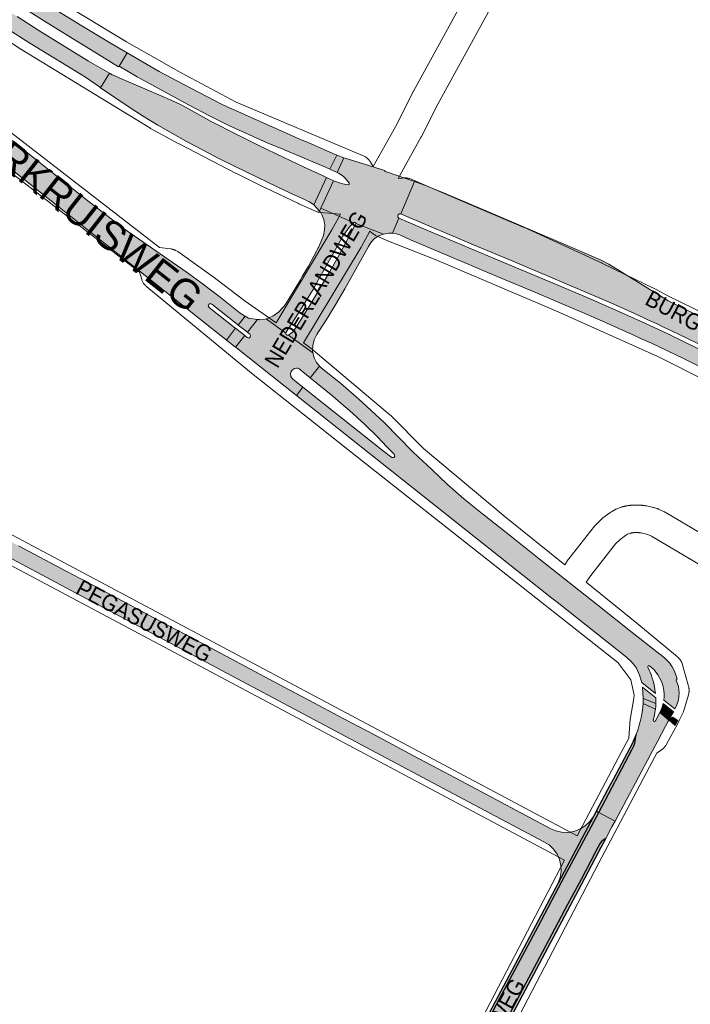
# Paper-space layout 'Layout1' of a CAD drawing. Header units: metres. Extents: x 123097 to 144122, y 392739 to 407589.
# Tile 408 of 510: x 136264 to 136581, y 398690 to 399156. Entities that reach past the tile are written whole.
import ezdxf
from ezdxf.enums import TextEntityAlignment as Align

# ---------------------------------------------------------------- set-up
doc = ezdxf.new("R2010")
doc.units = ezdxf.units.M
doc.header["$MEASUREMENT"] = 0
for name, color, linetype, lineweight in [('gs-anno-wegen algemeen tekst', 7, 'Continuous', 0), ('gs-knt-aanvullende hoofdweg', 7, 'Continuous', 0), ('gs-knt-hoofdweg', 7, 'Continuous', 0), ('gs-knt-wegen algemeen', 7, 'Continuous', 0), ('ir-ARC-asfalt-hoofdwegen-te inspecteren', 5, 'Continuous', 0), ('ir-ARC-fietspaden naastliggend- te inspecteren', 1, 'Continuous', 0)]:
    doc.layers.add(name, color=color, linetype=linetype, lineweight=lineweight)
doc.styles.add('Style-Arial', font='arial.ttf')

psp = doc.layouts.get("Layout1")

# ---------------------------------------------------------------- hatches: boundary and pattern name
at = {"layer": 'ir-ARC-asfalt-hoofdwegen-te inspecteren', "linetype": 'Continuous', "lineweight": 13}
for points in [[(136301.803, 399123.79), (136306.042, 399130.586), (136296.087, 399136.281), (136272.629, 399150.781), (136262.277, 399157.402), (136252.002, 399164.143), (136242.228, 399170.714), (136232.518, 399177.379), (136224.412, 399183.047), (136216.35, 399188.777), (136207.923, 399194.944), (136084.971, 399291.816), (136075.5, 399299.278), (136074.924, 399299.734), (136070.342, 399293.959), (136070.79, 399293.604), (136203.448, 399189.114), (136211.914, 399182.913), (136219.756, 399177.358), (136227.638, 399171.859), (136237.572, 399165.006), (136247.572, 399158.248), (136257.91, 399151.482), (136268.333, 399144.849), (136294.647, 399128.702), (136301.253, 399124.164)], [(136310.479, 399133.909), (136314.321, 399140.206), (136306.724, 399144.637), (136292.836, 399153.02), (136279.039, 399161.552), (136269.074, 399167.897), (136259.196, 399174.377), (136248.194, 399181.789), (136237.258, 399189.298), (136230.663, 399193.916), (136224.108, 399198.591), (136214.457, 399205.603), (136212.245, 399207.21), (136103.258, 399293.201), (136092.677, 399301.549), (136088.112, 399295.795), (136207.72, 399201.356), (136219.722, 399192.611), (136226.153, 399188.055), (136232.623, 399183.556), (136243.765, 399175.907), (136254.967, 399168.345), (136265.054, 399161.702), (136275.227, 399155.193), (136288.44, 399146.994), (136296.982, 399141.832), (136310.294, 399133.71)], [(136189.361, 399140.818), (136220.896, 399115.79), (136359.812, 399005.669), (136361.032, 399004.675), (136361.328, 399004.441), (136365.635, 399009.979), (136365.25, 399010.283), (136353.088, 399019.888), (136352.701, 399020.558), (136352.908, 399021.303), (136353.584, 399021.678), (136354.326, 399021.459), (136366.489, 399011.806), (136366.845, 399011.525), (136370.105, 399015.69), (136369.652, 399015.952), (136369.297, 399016.167), (136367.823, 399017.162), (136358.247, 399024.753), (136349.117, 399031.626), (136342.219, 399036.618), (136313.553, 399056.62), (136308.785, 399060.143), (136294.922, 399070.89), (136212.688, 399136.134), (136197.172, 399148.355)], [(136306.042, 399130.586), (136301.803, 399123.79), (136315.345, 399114.589), (136321.621, 399110.513), (136328.824, 399106.102), (136342.719, 399098.174), (136350.222, 399094.215), (136357.727, 399090.324), (136371.233, 399083.635), (136385.61, 399076.735), (136393.332, 399073.179), (136397.886, 399071.094), (136400.064, 399069.99), (136400.576, 399069.757), (136400.625, 399069.727), (136402.636, 399068.368), (136408.524, 399081.355), (136406.436, 399082.342), (136398.06, 399086.224), (136388.104, 399090.902), (136376.954, 399096.299), (136366.254, 399101.614), (136354.103, 399107.85), (136343.605, 399113.611), (136339.861, 399115.722), (136335.417, 399117.678), (136323.728, 399122.791), (136310.844, 399128.336), (136307.82, 399129.655), (136307.191, 399129.929)], [(136435.56, 399054.538), (136436.311, 399054.739), (136438.073, 399054.989), (136439.852, 399054.968), (136442.845, 399062.044), (136442.338, 399062.574), (136442.352, 399063.308), (136442.456, 399063.583), (136442.974, 399064.135), (136443.73, 399064.107), (136450.203, 399079.409), (136437.043, 399084.069), (136436.615, 399083.913), (136436.232, 399084.161), (136436.2, 399084.616), (136417.465, 399090.381), (136417.434, 399090.385), (136417.37, 399090.41), (136416.833, 399090.618), (136413.688, 399083.613), (136414.229, 399083.369), (136415.059, 399082.921), (136416.642, 399081.709), (136417.405, 399080.996), (136419.377, 399078.689), (136419.42, 399078.097), (136418.882, 399077.845), (136416.25, 399078.346), (136415.23, 399078.561), (136414.313, 399078.912), (136412.424, 399079.569), (136412.405, 399079.578), (136411.925, 399079.798), (136405.992, 399066.867), (136421.471, 399059.943), (136421.627, 399060.096), (136422.057, 399060.234), (136422.423, 399059.968), (136422.425, 399059.516)], [(136402.636, 399068.368), (136405.313, 399065.386), (136405.992, 399066.867), (136411.925, 399079.798), (136408.524, 399081.355)], [(136621.011, 398986.92), (136624.724, 398993.801), (136619.779, 398996.767), (136604.663, 399005.283), (136585.71, 399015.318), (136570.114, 399023.029), (136565.733, 399025.743), (136563.583, 399027.074), (136542.079, 399040.375), (136538.526, 399042.268), (136534.913, 399043.847), (136520.243, 399050.08), (136503.99, 399057), (136485.501, 399064.84), (136464.669, 399073.703), (136457.058, 399076.956), (136456.708, 399077.106), (136450.203, 399079.409), (136443.73, 399064.107), (136445.546, 399063.373), (136478.15, 399049.499), (136496.641, 399041.7), (136514.561, 399034.12), (136529.311, 399027.847), (136544.437, 399021.341), (136555.989, 399016.185), (136558.328, 399015.106), (136560.61, 399014.052), (136565.34, 399011.869), (136568, 399010.585), (136571.467, 399008.95), (136587.834, 399001.002), (136590.556, 398999.761), (136603.389, 398994.408), (136617.566, 398988.468), (136618.556, 398988.037)], [(136405.313, 399065.386), (136405.81, 399064.832), (136405.909, 399064.722), (136406.45, 399063.807), (136407.381, 399061.428), (136407.81, 399058.91), (136407.72, 399056.357), (136407.114, 399053.876), (136404.812, 399048.265), (136404.578, 399047.737), (136403.923, 399046.501), (136400.067, 399039.433), (136397.148, 399034.45), (136396.26, 399032.934), (136389.314, 399021.585), (136388.364, 399020.275), (136388.111, 399019.952), (136385.87, 399017.547), (136383.155, 399015.695), (136380.099, 399014.485), (136389.38, 399007.692), (136389.515, 399008.16), (136390.003, 399008.895), (136392.192, 399012.284), (136395.932, 399018.185), (136399.116, 399023.294), (136402.218, 399028.368), (136404.729, 399032.706), (136412.037, 399045.792), (136416.394, 399053.55), (136417.516, 399055.312), (136418.661, 399056.919), (136419.968, 399058.46), (136421.471, 399059.943), (136405.992, 399066.867)], [(136371.791, 399014.716), (136370.105, 399015.69), (136366.845, 399011.525), (136371.18, 399008.098), (136375.976, 399014.185)], [(136405.321, 398992.028), (136403.8, 398993.881), (136402.724, 398996.023), (136402.145, 398998.349), (136390.611, 399006.758), (136390.02, 399006.769), (136389.55, 399007.126), (136389.38, 399007.692), (136380.099, 399014.485), (136378.955, 399014.229), (136376.963, 399014.06), (136376.695, 399014.094), (136375.976, 399014.185), (136371.18, 399008.098), (136371.536, 399007.816), (136372.356, 399007.17), (136372.734, 399006.505), (136372.526, 399005.769), (136371.856, 399005.4), (136371.123, 399005.618), (136370.335, 399006.269), (136369.965, 399006.561), (136365.638, 399001.036), (136366.022, 399000.733), (136394.384, 398978.239), (136397.482, 398982.145), (136392.56, 398986.049), (136391.796, 398987.221), (136391.521, 398988.592), (136391.83, 398989.581), (136392.523, 398990.352), (136393.415, 398990.922), (136394.434, 398991.205), (136395.095, 398991.138), (136395.654, 398990.778), (136400.94, 398986.504)], [(136225.339, 398927.116), (136187.08, 398947.456), (136165.117, 398959.132), (136162.947, 398960.286), (136149.594, 398967.385), (136138.837, 398973.082), (136137.556, 398973.983), (136135.992, 398975.324), (136134.701, 398976.93), (136133.348, 398979.307), (136132.336, 398981.849), (136131.683, 398984.505), (136131.652, 398987.001), (136132.04, 398989.467), (136132.834, 398991.834), (136117.539, 398963.154), (136116.44, 398961.092), (136117.581, 398962.831), (136119.001, 398964.351), (136121.445, 398966.195), (136124.179, 398967.573), (136127.291, 398968.323), (136130.492, 398968.393), (136133.33, 398967.857), (136136.012, 398966.783), (136144.618, 398962.192), (136213.033, 398925.806), (136227.857, 398917.923), (136287.588, 398886.156), (136320.044, 398868.896), (136478.451, 398784.652), (136511.38, 398767.14), (136513.828, 398765.618), (136515.932, 398763.647), (136517.609, 398761.302), (136518.783, 398758.711), (136519.435, 398755.943), (136519.541, 398753.1), (136519.096, 398750.291), (136518.117, 398747.62), (136534.837, 398779.126), (136533.106, 398776.694), (136530.929, 398774.652), (136528.391, 398773.08), (136525.594, 398772.039), (136522.646, 398771.57), (136519.663, 398771.693), (136517.089, 398772.291), (136514.66, 398773.33), (136472.433, 398795.775), (136449.716, 398807.849), (136431.267, 398817.655), (136416.841, 398825.323), (136402.58, 398832.903), (136388.609, 398840.328), (136342.509, 398864.829), (136333.471, 398869.632), (136312.223, 398880.925), (136302.482, 398886.103), (136298.032, 398888.469), (136289.102, 398893.216), (136285.494, 398895.134), (136262.878, 398907.158), (136245.744, 398916.267)], [(136509.206, 398900.992), (136496.603, 398910.97), (136482.296, 398922.283), (136476.095, 398927.351), (136473.594, 398929.381), (136465.881, 398936.137), (136458.373, 398943.2), (136451.928, 398949.139), (136449.254, 398951.677), (136435.985, 398965.276), (136429.634, 398971.295), (136423.939, 398976.499), (136415.285, 398984.008), (136406.118, 398991.258), (136405.321, 398992.028), (136400.94, 398986.504), (136411.603, 398977.884), (136415.441, 398974.638), (136419.398, 398971.153), (136426.763, 398964.42), (136432.65, 398958.722), (136437.199, 398953.977), (136440.64, 398950.388), (136440.852, 398949.567), (136440.362, 398948.876), (136439.517, 398948.804), (136435.575, 398951.93), (136397.482, 398982.145), (136394.384, 398978.239), (136515.219, 398882.403), (136517.641, 398880.482), (136550.426, 398854.48), (136551.305, 398853.723), (136552.131, 398852.909), (136553.757, 398851.158), (136555.174, 398849.235), (136556.64, 398845.923), (136557.664, 398842.448), (136564.128, 398837.326), (136563.898, 398839.131), (136563.516, 398841.187), (136563.045, 398843.224), (136562.673, 398844.542), (136562.243, 398845.843), (136561.627, 398847.399), (136561.333, 398847.932), (136560.501, 398849.745), (136560.505, 398850.008), (136560.714, 398850.355), (136561.056, 398850.515), (136561.412, 398850.388), (136563.488, 398848.396), (136565.262, 398846.13), (136566.698, 398843.637), (136566.723, 398843.573), (136567.294, 398842.109), (136567.747, 398840.533), (136568.078, 398838.72), (136568.27, 398836.888), (136568.302, 398835.639), (136568.177, 398834.118), (136573.394, 398829.984), (136574.074, 398831.352), (136575.056, 398834.335), (136575.365, 398837.461), (136574.985, 398840.579), (136573.934, 398843.539), (136574.408, 398844.15), (136573.095, 398847.784), (136572.114, 398849.855), (136570.823, 398851.749), (136569.254, 398853.42), (136568.497, 398854.067), (136553.213, 398866.182), (136536.928, 398879.036)], [(136558.321, 398834.889), (136564.409, 398832.533), (136564.402, 398833.801), (136564.315, 398835.225), (136557.983, 398840.244), (136558.208, 398837.57)], [(136558.321, 398834.889), (136558.33, 398832.607), (136564.16, 398829.798), (136564.321, 398831.162), (136564.409, 398832.533)], [(136555.008, 398817.839), (136554.377, 398813.852), (136554.012, 398812.555), (136553.014, 398810.552), (136537.362, 398781.017), (136545.083, 398776.915), (136561.689, 398808.167), (136565.127, 398814.636), (136568.919, 398821.857), (136570.203, 398824.183), (136570.486, 398824.698), (136566.155, 398828.238), (136564.108, 398824.296), (136563.679, 398824.032), (136563.205, 398824.202), (136563.041, 398824.678), (136563.643, 398827.048), (136563.928, 398828.418), (136564.16, 398829.798), (136558.33, 398832.607), (136558.328, 398832.464), (136558.076, 398829.469), (136557.596, 398826.501), (136556.845, 398823.4), (136556.505, 398822.285), (136555.914, 398820.348)], [(136571.617, 398826.757), (136567.121, 398830.384), (136566.664, 398829.299), (136566.155, 398828.238), (136570.486, 398824.698)], [(136567.121, 398830.384), (136571.617, 398826.757), (136572.643, 398828.625), (136567.809, 398832.456), (136567.496, 398831.41)], [(136573.544, 398822.199), (136574.73, 398824.429), (136572.378, 398826.143), (136571.857, 398825.845), (136571.194, 398825.297), (136570.565, 398824.633)], [(136436.675, 398568.618), (136438.178, 398571.457), (136440.109, 398575.066), (136442.001, 398578.662), (136443.915, 398582.246), (136445.819, 398585.852), (136447.727, 398589.447), (136455.371, 398603.86), (136460.095, 398612.775), (136463.837, 398619.978), (136465.464, 398623.652), (136467.111, 398627.49), (136474.257, 398644.193), (136479.065, 398655.205), (136480.843, 398658.818), (136482.776, 398662.41), (136494.195, 398683.828), (136502.744, 398699.902), (136512.223, 398717.8), (136522.628, 398737.428), (136528.956, 398749.348), (136535.883, 398762.413), (136538.024, 398766.403), (136538.636, 398767.228), (136539.39, 398767.862), (136540.702, 398768.67), (136543.603, 398774.13), (136545.083, 398776.915), (136537.362, 398781.017), (136536.059, 398778.558), (136519.926, 398748.338), (136508.623, 398727.004), (136490.481, 398692.927), (136474.293, 398662.43), (136460.045, 398635.588), (136442.074, 398601.677), (136427.808, 398574.823), (136427.191, 398573.658)]]:
    psp.add_hatch(color=5, dxfattribs=at).paths.add_polyline_path(points, flags=0)
at = {"layer": 'ir-ARC-asfalt-hoofdwegen-te inspecteren', "linetype": 'Continuous', "lineweight": 13, "extrusion": (0, 0, -1)}
for points in [[(-136411.612, 399092.7), (-136406.979, 399094.646), (-136398.775, 399098.298), (-136396.578, 399099.151), (-136390.285, 399101.979), (-136359.603, 399115.605), (-136344.1, 399123.711), (-136329.47, 399131.493), (-136318.071, 399138.019), (-136314.321, 399140.206), (-136310.479, 399133.909), (-136319.135, 399128.896), (-136324.197, 399126.089), (-136343.577, 399115.449), (-136353.349, 399110.429), (-136362.407, 399105.889), (-136380.532, 399097.776), (-136387.91, 399094.643), (-136408.203, 399086.176), (-136410.219, 399085.176), (-136413.448, 399091.929)], [(-136556.815, 399005.392), (-136562.296, 399002.904), (-136577.071, 398995.92), (-136592.059, 398988.342), (-136607.939, 398979.83), (-136615.085, 398975.726), (-136618.45, 398982.164), (-136614.919, 398984.184), (-136603.541, 398990.487), (-136592.034, 398996.466), (-136586.761, 398999.24), (-136569.665, 399007.565), (-136559.754, 399012.101), (-136557.468, 399013.147), (-136552.453, 399015.442), (-136533.222, 399023.897), (-136515.717, 399031.307), (-136490.874, 399041.766), (-136454.925, 399056.934), (-136442.845, 399062.044), (-136439.852, 399054.968), (-136441.603, 399054.677), (-136443.289, 399054.125), (-136448.346, 399051.86), (-136476.65, 399039.8), (-136489.365, 399034.534), (-136509.014, 399026.216), (-136536.298, 399014.645), (-136550.071, 399008.452), (-136554.52, 399006.433)], [(-136422.425, 399059.516), (-136419.671, 399054.017), (-136414.406, 399044.392), (-136409.965, 399036.571), (-136405.436, 399028.774), (-136400.82, 399021.076), (-136397.706, 399015.984), (-136393.893, 399010.045), (-136392.477, 399008.177), (-136390.611, 399006.758), (-136402.145, 398998.349), (-136402.03, 398999.154), (-136402.095, 399001.91), (-136402.77, 399004.582), (-136404.023, 399007.038), (-136404.506, 399007.795), (-136408.911, 399014.692), (-136412.958, 399021.382), (-136417.247, 399028.675), (-136419.497, 399032.599), (-136426.268, 399044.78), (-136428.419, 399048.731), (-136429.7, 399050.721), (-136431.368, 399052.399), (-136433.351, 399053.69), (-136435.56, 399054.538)]]:
    psp.add_hatch(color=5, dxfattribs=at).paths.add_polyline_path(points, flags=0)
at = {"layer": 'ir-ARC-fietspaden naastliggend- te inspecteren', "linetype": 'Continuous', "lineweight": 30}
for points in [[(136542.799, 398794.095), (136536.177, 398781.647), (136537.362, 398781.017), (136553.014, 398810.552), (136554.012, 398812.555), (136554.377, 398813.852), (136555.008, 398817.839), (136553.981, 398815.377), (136552.757, 398812.822), (136552.004, 398811.399), (136544.126, 398796.59)], [(136534.837, 398779.126), (136518.117, 398747.62), (136508.793, 398730.03), (136497.592, 398708.931), (136452.843, 398624.582), (136439.939, 398600.258), (136426.127, 398574.223), (136427.191, 398573.658), (136427.808, 398574.823), (136442.074, 398601.677), (136460.045, 398635.588), (136474.293, 398662.43), (136490.481, 398692.927), (136508.623, 398727.004), (136519.926, 398748.338), (136536.059, 398778.558), (136537.362, 398781.017), (136536.177, 398781.647), (136535.425, 398780.234)], [(136465.26, 398619.909), (136470.881, 398633.072), (136480.069, 398654.536), (136480.505, 398655.459), (136481.497, 398657.257), (136488.215, 398669.897), (136522.495, 398734.407), (136527.724, 398744.247), (136530.742, 398749.926), (136537.238, 398762.152), (136538.528, 398764.58), (136540.702, 398768.67), (136539.39, 398767.862), (136538.636, 398767.228), (136538.024, 398766.403), (136535.883, 398762.413), (136528.956, 398749.348), (136522.628, 398737.428), (136512.223, 398717.8), (136502.744, 398699.902), (136494.195, 398683.828), (136482.776, 398662.41), (136480.843, 398658.818), (136479.065, 398655.205), (136474.257, 398644.193), (136467.111, 398627.49), (136465.464, 398623.652), (136463.837, 398619.978), (136460.095, 398612.775), (136455.371, 398603.86), (136447.727, 398589.447), (136445.819, 398585.852), (136443.915, 398582.246), (136442.001, 398578.662), (136440.109, 398575.066), (136438.178, 398571.457), (136436.675, 398568.618), (136437.824, 398568.007), (136455.671, 398601.653), (136465.029, 398619.375)]]:
    psp.add_hatch(color=1, dxfattribs=at).paths.add_polyline_path(points, flags=0)

# ---------------------------------------------------------------- linework, layer by layer
at = {"layer": 'gs-knt-aanvullende hoofdweg', "color": 7, "linetype": 'Continuous', "flags": 128}
for points in [[(135850.991, 399420.948), (136006.95, 399299.842), (136006.985, 399299.815), (136203.517, 399145.357), (136210.612, 399140.26), (136210.906, 399140.038), (136211.188, 399139.802), (136211.459, 399139.551), (136211.503, 399139.507), (136329.6, 399048.213)], [(136320.162, 399036.523), (136207.443, 399123.66)], [(136329.6, 399048.213), (136334.803, 399047.57), (136335.136, 399047.521), (136335.17, 399047.516), (136335.466, 399047.457), (136335.533, 399047.443), (136335.637, 399047.417), (136335.794, 399047.379), (136335.845, 399047.365), (136335.891, 399047.352), (136335.989, 399047.324), (136336.118, 399047.287), (136336.187, 399047.264), (136336.246, 399047.245), (136336.332, 399047.215), (136336.437, 399047.179), (136336.521, 399047.147), (136336.594, 399047.12), (136336.666, 399047.091), (136336.751, 399047.058), (136336.852, 399047.013), (136336.936, 399046.978), (136336.992, 399046.952), (136337.059, 399046.922), (136337.181, 399046.862), (136337.27, 399046.818), (136337.312, 399046.797), (136337.36, 399046.773), (136337.597, 399046.644), (136337.655, 399046.609), (136337.914, 399046.453), (136337.942, 399046.434), (136338.218, 399046.248), (136338.221, 399046.246), (136338.224, 399046.244)], [(136338.224, 399046.244), (136356.058, 399033.618), (136356.303, 399033.438), (136370.157, 399022.761), (136384.724, 399012.57)], [(136527.179, 398769.995), (136529.799, 398774.962), (136548.105, 398809.673), (136548.145, 398809.747), (136551.624, 398816.171), (136552.245, 398825.138), (136552.266, 398825.388), (136552.277, 398825.474), (136552.281, 398825.513), (136552.296, 398825.638), (136552.335, 398825.887), (136553.704, 398833.881), (136554.149, 398836.481), (136552.454, 398843.68), (136546.428, 398851.953), (136427.081, 398945.966), (136427.063, 398945.98), (136372.298, 398989.393), (136372.181, 398989.487), (136323.591, 399029.608), (136323.317, 399029.846), (136323.055, 399030.097), (136322.805, 399030.36), (136322.571, 399030.632), (136322.568, 399030.634), (136322.566, 399030.638), (136322.344, 399030.921), (136322.135, 399031.217), (136321.94, 399031.524), (136321.76, 399031.839), (136321.596, 399032.162), (136321.448, 399032.494), (136321.315, 399032.832), (136321.2, 399033.176), (136320.162, 399036.523)], [(136397.75, 399003.145), (136400.062, 399001.406), (136401.997, 398999.949), (136402.164, 398999.82), (136402.329, 398999.685), (136438.495, 398969.118), (136438.731, 398968.909), (136438.958, 398968.692), (136454.517, 398953.127), (136493.037, 398920.897), (136521.245, 398898.096)], [(136531.408, 398889.881), (136555.281, 398870.583), (136555.36, 398870.519), (136574.55, 398854.572), (136574.813, 398854.342), (136574.835, 398854.323), (136575.065, 398854.1), (136575.107, 398854.059), (136575.187, 398853.974), (136575.307, 398853.848), (136575.338, 398853.813), (136575.365, 398853.782), (136575.439, 398853.696), (136575.536, 398853.584), (136575.574, 398853.536), (136575.61, 398853.493), (136575.673, 398853.411), (136575.752, 398853.309), (136575.798, 398853.247), (136575.839, 398853.192), (136575.893, 398853.114), (136575.956, 398853.025), (136576.007, 398852.947), (136576.053, 398852.88), (136576.096, 398852.81), (136576.146, 398852.732), (136576.201, 398852.638), (136576.251, 398852.557), (136576.284, 398852.497), (136576.322, 398852.43), (136576.382, 398852.316), (136576.432, 398852.224), (136576.456, 398852.175), (136576.484, 398852.12), (136576.546, 398851.987), (136576.595, 398851.883), (136576.613, 398851.845), (136576.632, 398851.803), (136576.743, 398851.534), (136576.763, 398851.48), (136576.872, 398851.178), (136576.881, 398851.15), (136576.983, 398850.817), (136579.788, 398840.774), (136579.873, 398840.438), (136579.881, 398840.407), (136579.943, 398840.097), (136579.955, 398840.035), (136579.971, 398839.924), (136579.998, 398839.754), (136580.004, 398839.704), (136580.009, 398839.66), (136580.02, 398839.555), (136580.036, 398839.409), (136580.041, 398839.34), (136580.046, 398839.283), (136580.051, 398839.186), (136580.059, 398839.062), (136580.06, 398838.976), (136580.063, 398838.904), (136580.063, 398838.818), (136580.065, 398838.714), (136580.062, 398838.611), (136580.061, 398838.525), (136580.058, 398838.452), (136580.055, 398838.367), (136580.046, 398838.245), (136580.04, 398838.146), (136580.034, 398838.087), (136580.029, 398838.02), (136580.012, 398837.876), (136579.999, 398837.769), (136579.994, 398837.726), (136579.987, 398837.675), (136579.941, 398837.395), (136579.935, 398837.367), (136579.928, 398837.333), (136579.863, 398837.024), (136579.855, 398836.993), (136579.766, 398836.657), (136577.583, 398829.149), (136577.489, 398828.847), (136577.467, 398828.786), (136577.453, 398828.748), (136577.43, 398828.683), (136577.381, 398828.55), (136577.303, 398828.354), (136577.286, 398828.317), (136577.261, 398828.257), (136577.129, 398827.969), (136575.421, 398824.446), (136574.781, 398823.127), (136574.608, 398822.791), (136569.356, 398813.223), (136569.334, 398813.183), (136569.174, 398812.906), (136569.153, 398812.872), (136568.977, 398812.598), (136568.958, 398812.569), (136568.765, 398812.3), (136568.747, 398812.276), (136568.539, 398812.013), (136568.523, 398811.993), (136568.3, 398811.737), (136568.286, 398811.721), (136568.047, 398811.472), (136568.036, 398811.462), (136567.781, 398811.221), (136567.774, 398811.214), (136567.504, 398810.983), (136567.5, 398810.979), (136567.215, 398810.758), (136564.812, 398808.981), (136561.371, 398802.63), (136543.085, 398767.956), (136537.424, 398757.223), (136438.73, 398567.663)], [(136419.336, 398564.318), (136425.499, 398574.774), (136521.136, 398758.463)]]:
    psp.add_lwpolyline(points, dxfattribs=at)
at = {"layer": 'gs-knt-hoofdweg', "color": 7, "linetype": 'Continuous', "flags": 128}
for points in [[(136288.549, 399160.933), (136313.995, 399145.528), (136339.897, 399130.772), (136365.886, 399116.867), (136425.668, 399091.785), (136426.019, 399091.628), (136426.362, 399091.454), (136426.696, 399091.264), (136427.021, 399091.058), (136427.335, 399090.837), (136427.639, 399090.6), (136427.931, 399090.35), (136428.21, 399090.086), (136428.477, 399089.808), (136428.729, 399089.519), (136428.968, 399089.217), (136429.192, 399088.904), (136429.4, 399088.581), (136430.706, 399086.448)], [(136415.255, 399064.007), (136405.713, 399064.782), (136405.368, 399064.818), (136405.024, 399064.869), (136404.683, 399064.934), (136404.345, 399065.014), (136404.011, 399065.109), (136403.681, 399065.218), (136403.356, 399065.341), (136403.037, 399065.479), (136395.477, 399068.928), (136395.362, 399068.981), (136379.724, 399076.418), (136379.622, 399076.468), (136366.008, 399083.181), (136365.865, 399083.253), (136338.918, 399097.215), (136338.777, 399097.29), (136325.423, 399104.55), (136325.247, 399104.648), (136325.074, 399104.751), (136263.987, 399142.065), (136263.773, 399142.201), (136248.774, 399152.029)], [(136442.439, 399080.76), (136444.184, 399081.043), (136444.559, 399081.095), (136444.937, 399081.129), (136445.315, 399081.145), (136445.694, 399081.144), (136446.073, 399081.124), (136446.45, 399081.087), (136446.824, 399081.031), (136447.196, 399080.959), (136447.564, 399080.868), (136447.927, 399080.76), (136448.285, 399080.636), (136448.637, 399080.494), (136472.727, 399070.122), (136501.656, 399057.898), (136501.882, 399057.799), (136538.931, 399040.779), (136539.107, 399040.695), (136564.476, 399028.285), (136564.738, 399028.151), (136570.03, 399025.317), (136614.577, 399003.617)], [(136384.724, 399012.57), (136411.125, 399056.55), (136415.255, 399064.007)], [(136429.215, 399055.986), (136428.935, 399055.642), (136425.072, 399048.666), (136424.933, 399048.424), (136397.75, 399003.145)], [(136587.578, 398985.501), (136565.268, 398996.594), (136516.997, 399018.318), (136459.975, 399042.566), (136437.886, 399051.235), (136437.567, 399051.368), (136432.133, 399053.776), (136431.785, 399053.94), (136431.445, 399054.121), (136431.114, 399054.318), (136430.793, 399054.531), (136430.483, 399054.759), (136430.184, 399055.001), (136429.897, 399055.258), (136429.622, 399055.528), (136429.361, 399055.811), (136429.215, 399055.986)]]:
    psp.add_lwpolyline(points, dxfattribs=at)
at = {"layer": 'gs-knt-wegen algemeen', "color": 7, "linetype": 'Continuous', "flags": 128}
for points in [[(136430.706, 399086.448), (136441.959, 399106.748), (136449.61, 399121.923), (136449.715, 399122.122), (136555.73, 399315.417), (136636.485, 399466.058)], [(136564.011, 399303.441), (136461.185, 399115.96), (136453.528, 399100.772), (136453.409, 399100.547), (136442.439, 399080.76)], [(136128.855, 398981.979), (136527.179, 398769.995)], [(136521.136, 398758.463), (136122.811, 398970.447)], [(136521.245, 398898.096), (136522.947, 398900.618), (136523.086, 398900.815), (136523.232, 398901.008), (136535.334, 398916.348), (136535.493, 398916.542), (136535.659, 398916.729), (136535.832, 398916.91), (136538.577, 398919.665), (136538.8, 398919.879), (136539.033, 398920.082), (136539.276, 398920.274), (136542.559, 398922.743), (136542.806, 398922.919), (136543.06, 398923.084), (136543.322, 398923.237), (136544.966, 398924.146), (136545.213, 398924.276), (136545.465, 398924.395), (136545.721, 398924.503), (136547.828, 398925.336), (136548.082, 398925.43), (136548.34, 398925.514), (136548.601, 398925.587), (136548.772, 398925.63), (136548.942, 398925.672), (136549.113, 398925.713), (136549.284, 398925.753), (136549.456, 398925.791), (136549.627, 398925.829), (136549.799, 398925.865), (136549.97, 398925.9), (136550.143, 398925.934), (136550.315, 398925.967), (136550.488, 398925.999), (136550.661, 398926.029), (136550.834, 398926.058), (136551.007, 398926.087), (136551.181, 398926.114), (136551.354, 398926.139), (136551.529, 398926.164), (136551.702, 398926.188), (136551.877, 398926.21), (136552.05, 398926.231), (136552.225, 398926.251), (136552.399, 398926.27), (136552.575, 398926.288), (136552.749, 398926.304), (136552.924, 398926.32), (136553.099, 398926.334), (136553.274, 398926.347), (136553.449, 398926.359), (136553.625, 398926.37), (136553.799, 398926.379), (136553.975, 398926.387), (136554.15, 398926.395), (136554.326, 398926.401), (136554.501, 398926.405), (136554.677, 398926.409), (136554.852, 398926.411), (136555.028, 398926.413), (136555.203, 398926.413), (136555.379, 398926.412), (136555.555, 398926.41), (136555.731, 398926.406), (136555.906, 398926.402), (136556.082, 398926.396), (136556.257, 398926.389), (136556.432, 398926.381), (136556.607, 398926.372), (136556.783, 398926.361), (136556.958, 398926.349), (136557.133, 398926.337), (136557.308, 398926.323), (136557.483, 398926.308), (136557.657, 398926.291), (136557.833, 398926.274), (136558.007, 398926.255), (136558.182, 398926.235), (136558.355, 398926.214), (136558.53, 398926.192), (136558.704, 398926.169), (136558.878, 398926.144), (136559.051, 398926.119), (136559.225, 398926.092), (136559.398, 398926.064), (136559.572, 398926.035), (136559.744, 398926.005), (136560.015, 398925.95), (136563.065, 398925.271), (136563.361, 398925.198), (136563.654, 398925.111), (136564.946, 398924.693), (136565.176, 398924.614), (136565.403, 398924.526), (136565.626, 398924.43), (136568.041, 398923.337), (136568.256, 398923.235), (136568.467, 398923.125), (136568.67, 398923.01), (136568.673, 398923.008), (136568.677, 398923.005)], [(136568.677, 398923.005), (136684.494, 398854.434), (136730.062, 398828.121), (136737.464, 398824.965), (136739.895, 398824.298), (136741.859, 398824.246), (136743.448, 398824.466), (136745.002, 398825.106), (136747.274, 398826.31), (136747.51, 398826.489), (136756.702, 398843.449)], [(136677.891, 398843.212), (136562.348, 398911.622), (136560.591, 398912.418), (136559.937, 398912.629), (136557.334, 398913.209), (136557.254, 398913.222), (136557.174, 398913.234), (136557.094, 398913.247), (136557.015, 398913.258), (136556.934, 398913.27), (136556.854, 398913.28), (136556.774, 398913.291), (136556.694, 398913.301), (136556.614, 398913.31), (136556.534, 398913.319), (136556.453, 398913.327), (136556.373, 398913.335), (136556.292, 398913.342), (136556.212, 398913.349), (136556.131, 398913.355), (136556.051, 398913.361), (136555.97, 398913.367), (136555.89, 398913.371), (136555.809, 398913.376), (136555.728, 398913.38), (136555.647, 398913.383), (136555.567, 398913.386), (136555.486, 398913.388), (136555.405, 398913.39), (136555.324, 398913.392), (136555.244, 398913.393), (136555.163, 398913.393), (136555.082, 398913.393), (136555.001, 398913.392), (136554.921, 398913.391), (136554.84, 398913.39), (136554.759, 398913.388), (136554.678, 398913.385), (136554.598, 398913.382), (136554.517, 398913.379), (136554.436, 398913.375), (136554.355, 398913.37), (136554.275, 398913.365), (136554.194, 398913.36), (136554.114, 398913.354), (136554.033, 398913.347), (136553.953, 398913.34), (136553.872, 398913.333), (136553.792, 398913.325), (136553.711, 398913.316), (136553.631, 398913.307), (136553.551, 398913.298), (136553.471, 398913.288), (136553.391, 398913.278), (136553.311, 398913.267), (136553.231, 398913.255), (136553.151, 398913.244), (136553.071, 398913.231), (136552.991, 398913.218), (136552.911, 398913.205), (136552.832, 398913.191), (136552.752, 398913.177), (136552.673, 398913.162), (136552.594, 398913.147), (136552.515, 398913.131), (136552.435, 398913.115), (136552.356, 398913.098), (136552.277, 398913.081), (136552.199, 398913.063), (136550.9, 398912.549), (136550.021, 398912.063), (136547.473, 398910.148), (136545.323, 398907.989), (136533.604, 398893.134), (136531.408, 398889.881)]]:
    psp.add_lwpolyline(points, dxfattribs=at)
at = {"layer": 'ir-ARC-asfalt-hoofdwegen-te inspecteren', "color": 5, "linetype": 'Continuous', "lineweight": 13}
for points in [[(136265.054, 399161.702), (136275.227, 399155.193), (136288.44, 399146.994), (136296.982, 399141.832), (136310.294, 399133.71), (136310.479, 399133.909), (136314.321, 399140.206), (136306.724, 399144.637), (136292.836, 399153.02), (136279.039, 399161.552)], [(136247.572, 399158.248), (136257.91, 399151.482), (136268.333, 399144.849), (136294.647, 399128.702), (136301.253, 399124.164), (136301.803, 399123.79), (136306.042, 399130.586), (136296.087, 399136.281), (136272.629, 399150.781), (136262.277, 399157.402)], [(136227.857, 398917.923), (136287.588, 398886.156), (136320.044, 398868.896), (136478.451, 398784.652), (136511.38, 398767.14), (136513.828, 398765.618), (136515.932, 398763.647), (136517.609, 398761.302), (136518.783, 398758.711), (136519.435, 398755.943), (136519.541, 398753.1), (136519.096, 398750.291), (136518.117, 398747.62), (136534.837, 398779.126), (136533.106, 398776.694), (136530.929, 398774.652), (136528.391, 398773.08), (136525.594, 398772.039), (136522.646, 398771.57), (136519.663, 398771.693), (136517.089, 398772.291), (136514.66, 398773.33), (136472.433, 398795.775), (136449.716, 398807.849), (136431.267, 398817.655), (136416.841, 398825.323), (136402.58, 398832.903), (136388.609, 398840.328), (136342.509, 398864.829), (136333.471, 398869.632), (136312.223, 398880.925), (136302.482, 398886.103), (136298.032, 398888.469), (136289.102, 398893.216), (136285.494, 398895.134), (136262.878, 398907.158)], [(136494.195, 398683.828), (136502.744, 398699.902), (136512.223, 398717.8), (136522.628, 398737.428), (136528.956, 398749.348), (136535.883, 398762.413), (136538.024, 398766.403), (136538.636, 398767.228), (136539.39, 398767.862), (136540.702, 398768.67), (136543.603, 398774.13), (136545.083, 398776.915), (136537.362, 398781.017), (136536.059, 398778.558), (136519.926, 398748.338), (136508.623, 398727.004), (136490.481, 398692.927), (136474.293, 398662.43)]]:
    psp.add_lwpolyline(points, dxfattribs=at)
for points in [[(136411.612, 399092.7), (136406.979, 399094.646), (136398.775, 399098.298), (136396.578, 399099.151), (136390.285, 399101.979), (136359.603, 399115.605), (136344.1, 399123.711), (136329.47, 399131.493), (136318.071, 399138.019), (136314.321, 399140.206), (136310.479, 399133.909), (136319.135, 399128.896), (136324.197, 399126.089), (136343.577, 399115.449), (136353.349, 399110.429), (136362.407, 399105.889), (136380.532, 399097.776), (136387.91, 399094.643), (136408.203, 399086.176), (136410.219, 399085.176), (136413.448, 399091.929)], [(136306.042, 399130.586), (136301.803, 399123.79), (136315.345, 399114.589), (136321.621, 399110.513), (136328.824, 399106.102), (136342.719, 399098.174), (136350.222, 399094.215), (136357.727, 399090.324), (136371.233, 399083.635), (136385.61, 399076.735), (136393.332, 399073.179), (136397.886, 399071.094), (136400.064, 399069.99), (136400.576, 399069.757), (136400.625, 399069.727), (136402.636, 399068.368), (136408.524, 399081.355), (136406.436, 399082.342), (136398.06, 399086.224), (136388.104, 399090.902), (136376.954, 399096.299), (136366.254, 399101.614), (136354.103, 399107.85), (136343.605, 399113.611), (136339.861, 399115.722), (136335.417, 399117.678), (136323.728, 399122.791), (136310.844, 399128.336), (136307.82, 399129.655), (136307.191, 399129.929)], [(136410.219, 399085.176), (136413.688, 399083.613), (136416.833, 399090.618), (136413.448, 399091.929)], [(136402.636, 399068.368), (136405.313, 399065.386), (136405.992, 399066.867), (136411.925, 399079.798), (136408.524, 399081.355)], [(136371.791, 399014.716), (136370.105, 399015.69), (136366.845, 399011.525), (136371.18, 399008.098), (136375.976, 399014.185)], [(136405.321, 398992.028), (136403.8, 398993.881), (136402.724, 398996.023), (136402.145, 398998.349), (136390.611, 399006.758), (136390.02, 399006.769), (136389.55, 399007.126), (136389.38, 399007.692), (136380.099, 399014.485), (136378.955, 399014.229), (136376.963, 399014.06), (136376.695, 399014.094), (136375.976, 399014.185), (136371.18, 399008.098), (136371.536, 399007.816), (136372.356, 399007.17), (136372.734, 399006.505), (136372.526, 399005.769), (136371.856, 399005.4), (136371.123, 399005.618), (136370.335, 399006.269), (136369.965, 399006.561), (136365.638, 399001.036), (136366.022, 399000.733), (136394.384, 398978.239), (136397.482, 398982.145), (136392.56, 398986.049), (136391.796, 398987.221), (136391.521, 398988.592), (136391.83, 398989.581), (136392.523, 398990.352), (136393.415, 398990.922), (136394.434, 398991.205), (136395.095, 398991.138), (136395.654, 398990.778), (136400.94, 398986.504)], [(136369.965, 399006.561), (136365.635, 399009.979), (136361.328, 399004.441), (136365.638, 399001.036)], [(136558.321, 398834.889), (136564.409, 398832.533), (136564.402, 398833.801), (136564.315, 398835.225), (136557.983, 398840.244), (136558.208, 398837.57)], [(136558.321, 398834.889), (136558.33, 398832.607), (136564.16, 398829.798), (136564.321, 398831.162), (136564.409, 398832.533)], [(136555.008, 398817.839), (136554.377, 398813.852), (136554.012, 398812.555), (136553.014, 398810.552), (136537.362, 398781.017), (136545.083, 398776.915), (136561.689, 398808.167), (136565.127, 398814.636), (136568.919, 398821.857), (136570.203, 398824.183), (136570.486, 398824.698), (136566.155, 398828.238), (136564.108, 398824.296), (136563.679, 398824.032), (136563.205, 398824.202), (136563.041, 398824.678), (136563.643, 398827.048), (136563.928, 398828.418), (136564.16, 398829.798), (136558.33, 398832.607), (136558.328, 398832.464), (136558.076, 398829.469), (136557.596, 398826.501), (136556.845, 398823.4), (136556.505, 398822.285), (136555.914, 398820.348)], [(136571.617, 398826.757), (136567.121, 398830.384), (136566.664, 398829.299), (136566.155, 398828.238), (136570.486, 398824.698)], [(136567.121, 398830.384), (136571.617, 398826.757), (136572.643, 398828.625), (136567.809, 398832.456), (136567.496, 398831.41)], [(136573.544, 398822.199), (136574.73, 398824.429), (136572.378, 398826.143), (136571.857, 398825.845), (136571.194, 398825.297), (136570.565, 398824.633)]]:
    psp.add_lwpolyline(points, close=True, dxfattribs=at)
at = {"layer": 'ir-ARC-asfalt-hoofdwegen-te inspecteren', "color": 5, "linetype": 'Continuous', "lineweight": 13, "flags": 128}
for points in [[(136220.896, 399115.79), (136359.812, 399005.669), (136361.032, 399004.675), (136361.328, 399004.441), (136365.635, 399009.979), (136365.25, 399010.283), (136353.088, 399019.888), (136352.701, 399020.558), (136352.908, 399021.303), (136353.584, 399021.678), (136354.326, 399021.459), (136366.489, 399011.806), (136366.845, 399011.525), (136370.105, 399015.69), (136369.652, 399015.952), (136369.297, 399016.167), (136367.823, 399017.162), (136358.247, 399024.753), (136349.117, 399031.626), (136342.219, 399036.618), (136313.553, 399056.62), (136308.785, 399060.143), (136294.922, 399070.89), (136212.688, 399136.134)], [(136585.71, 399015.318), (136570.114, 399023.029), (136565.733, 399025.743), (136563.583, 399027.074), (136542.079, 399040.375), (136538.526, 399042.268), (136534.913, 399043.847), (136520.243, 399050.08), (136503.99, 399057), (136485.501, 399064.84), (136464.669, 399073.703), (136457.058, 399076.956), (136456.708, 399077.106), (136450.203, 399079.409), (136443.73, 399064.107), (136445.546, 399063.373), (136478.15, 399049.499), (136496.641, 399041.7), (136514.561, 399034.12), (136529.311, 399027.847), (136544.437, 399021.341), (136555.989, 399016.185), (136558.328, 399015.106), (136560.61, 399014.052), (136565.34, 399011.869), (136568, 399010.585), (136571.467, 399008.95), (136587.834, 399001.002)], [(136586.761, 398999.24), (136569.665, 399007.565), (136559.754, 399012.101), (136557.468, 399013.147), (136552.453, 399015.442), (136533.222, 399023.897), (136515.717, 399031.307), (136490.874, 399041.766), (136454.925, 399056.934), (136442.845, 399062.044), (136439.852, 399054.968), (136441.603, 399054.677), (136443.289, 399054.125), (136448.346, 399051.86), (136476.65, 399039.8), (136489.365, 399034.534), (136509.014, 399026.216), (136536.298, 399014.645), (136550.071, 399008.452), (136554.52, 399006.433), (136556.815, 399005.392), (136562.296, 399002.904), (136577.071, 398995.92), (136592.059, 398988.342)]]:
    psp.add_lwpolyline(points, dxfattribs=at)
for points in [[(136435.56, 399054.538), (136436.311, 399054.739), (136438.073, 399054.989), (136439.852, 399054.968), (136442.845, 399062.044), (136442.338, 399062.574), (136442.352, 399063.308), (136442.456, 399063.583), (136442.974, 399064.135), (136443.73, 399064.107), (136450.203, 399079.409), (136437.043, 399084.069), (136436.615, 399083.913), (136436.232, 399084.161), (136436.2, 399084.616), (136417.465, 399090.381), (136417.434, 399090.385), (136417.37, 399090.41), (136416.833, 399090.618), (136413.688, 399083.613), (136414.229, 399083.369), (136415.059, 399082.921), (136416.642, 399081.709), (136417.405, 399080.996), (136419.377, 399078.689), (136419.42, 399078.097), (136418.882, 399077.845), (136416.25, 399078.346), (136415.23, 399078.561), (136414.313, 399078.912), (136412.424, 399079.569), (136412.405, 399079.578), (136411.925, 399079.798), (136405.992, 399066.867), (136421.471, 399059.943), (136421.627, 399060.096), (136422.057, 399060.234), (136422.423, 399059.968), (136422.425, 399059.516)], [(136405.313, 399065.386), (136405.81, 399064.832), (136405.909, 399064.722), (136406.45, 399063.807), (136407.381, 399061.428), (136407.81, 399058.91), (136407.72, 399056.357), (136407.114, 399053.876), (136404.812, 399048.265), (136404.578, 399047.737), (136403.923, 399046.501), (136400.067, 399039.433), (136397.148, 399034.45), (136396.26, 399032.934), (136389.314, 399021.585), (136388.364, 399020.275), (136388.111, 399019.952), (136385.87, 399017.547), (136383.155, 399015.695), (136380.099, 399014.485), (136389.38, 399007.692), (136389.515, 399008.16), (136390.003, 399008.895), (136392.192, 399012.284), (136395.932, 399018.185), (136399.116, 399023.294), (136402.218, 399028.368), (136404.729, 399032.706), (136412.037, 399045.792), (136416.394, 399053.55), (136417.516, 399055.312), (136418.661, 399056.919), (136419.968, 399058.46), (136421.471, 399059.943), (136405.992, 399066.867)], [(136422.425, 399059.516), (136419.671, 399054.017), (136414.406, 399044.392), (136409.965, 399036.571), (136405.436, 399028.774), (136400.82, 399021.076), (136397.706, 399015.984), (136393.893, 399010.045), (136392.477, 399008.177), (136390.611, 399006.758), (136402.145, 398998.349), (136402.03, 398999.154), (136402.095, 399001.91), (136402.77, 399004.582), (136404.023, 399007.038), (136404.506, 399007.795), (136408.911, 399014.692), (136412.958, 399021.382), (136417.247, 399028.675), (136419.497, 399032.599), (136426.268, 399044.78), (136428.419, 399048.731), (136429.7, 399050.721), (136431.368, 399052.399), (136433.351, 399053.69), (136435.56, 399054.538)], [(136509.206, 398900.992), (136496.603, 398910.97), (136482.296, 398922.283), (136476.095, 398927.351), (136473.594, 398929.381), (136465.881, 398936.137), (136458.373, 398943.2), (136451.928, 398949.139), (136449.254, 398951.677), (136435.985, 398965.276), (136429.634, 398971.295), (136423.939, 398976.499), (136415.285, 398984.008), (136406.118, 398991.258), (136405.321, 398992.028), (136400.94, 398986.504), (136411.603, 398977.884), (136415.441, 398974.638), (136419.398, 398971.153), (136426.763, 398964.42), (136432.65, 398958.722), (136437.199, 398953.977), (136440.64, 398950.388), (136440.852, 398949.567), (136440.362, 398948.876), (136439.517, 398948.804), (136435.575, 398951.93), (136397.482, 398982.145), (136394.384, 398978.239), (136515.219, 398882.403), (136517.641, 398880.482), (136550.426, 398854.48), (136551.305, 398853.723), (136552.131, 398852.909), (136553.757, 398851.158), (136555.174, 398849.235), (136556.64, 398845.923), (136557.664, 398842.448), (136564.128, 398837.326), (136563.898, 398839.131), (136563.516, 398841.187), (136563.045, 398843.224), (136562.673, 398844.542), (136562.243, 398845.843), (136561.627, 398847.399), (136561.333, 398847.932), (136560.501, 398849.745), (136560.505, 398850.008), (136560.714, 398850.355), (136561.056, 398850.515), (136561.412, 398850.388), (136563.488, 398848.396), (136565.262, 398846.13), (136566.698, 398843.637), (136566.723, 398843.573), (136567.294, 398842.109), (136567.747, 398840.533), (136568.078, 398838.72), (136568.27, 398836.888), (136568.302, 398835.639), (136568.177, 398834.118), (136573.394, 398829.984), (136574.074, 398831.352), (136575.056, 398834.335), (136575.365, 398837.461), (136574.985, 398840.579), (136573.934, 398843.539), (136574.408, 398844.15), (136573.095, 398847.784), (136572.114, 398849.855), (136570.823, 398851.749), (136569.254, 398853.42), (136568.497, 398854.067), (136553.213, 398866.182), (136536.928, 398879.036)]]:
    psp.add_lwpolyline(points, close=True, dxfattribs=at)
at = {"layer": 'ir-ARC-asfalt-hoofdwegen-te inspecteren', "color": 5, "linetype": 'Continuous', "lineweight": 13}
psp.add_solid([(136410.219, 399085.176), (136413.688, 399083.613), (136413.448, 399091.929), (136416.833, 399090.618)], dxfattribs=at)
at = {"layer": 'ir-ARC-asfalt-hoofdwegen-te inspecteren', "color": 5, "linetype": 'Continuous', "lineweight": 13, "extrusion": (0, 0, -1)}
psp.add_solid([(-136369.965, 399006.561), (-136365.635, 399009.979), (-136365.638, 399001.036), (-136361.328, 399004.441)], dxfattribs=at)
at = {"layer": 'ir-ARC-fietspaden naastliggend- te inspecteren', "color": 1, "linetype": 'Continuous', "lineweight": 30}
for points in [[(136542.799, 398794.095), (136536.177, 398781.647), (136537.362, 398781.017), (136553.014, 398810.552), (136554.012, 398812.555), (136554.377, 398813.852), (136555.008, 398817.839), (136553.981, 398815.377), (136552.757, 398812.822), (136552.004, 398811.399), (136544.126, 398796.59)], [(136534.837, 398779.126), (136518.117, 398747.62), (136508.793, 398730.03), (136497.592, 398708.931), (136452.843, 398624.582), (136439.939, 398600.258), (136426.127, 398574.223), (136427.191, 398573.658), (136427.808, 398574.823), (136442.074, 398601.677), (136460.045, 398635.588), (136474.293, 398662.43), (136490.481, 398692.927), (136508.623, 398727.004), (136519.926, 398748.338), (136536.059, 398778.558), (136537.362, 398781.017), (136536.177, 398781.647), (136535.425, 398780.234)]]:
    psp.add_lwpolyline(points, close=True, dxfattribs=at)
psp.add_lwpolyline([(136488.215, 398669.897), (136522.495, 398734.407), (136527.724, 398744.247), (136530.742, 398749.926), (136537.238, 398762.152), (136538.528, 398764.58), (136540.702, 398768.67), (136539.39, 398767.862), (136538.636, 398767.228), (136538.024, 398766.403), (136535.883, 398762.413), (136528.956, 398749.348), (136522.628, 398737.428), (136512.223, 398717.8), (136502.744, 398699.902), (136494.195, 398683.828)], dxfattribs=at)

# ---------------------------------------------------------------- texts
at = {"layer": 'gs-anno-wegen algemeen tekst', "color": 7, "style": 'Style-Arial'}
psp.add_text('ZUIDERKRUISWEG', height=13.6, rotation=321.83856, dxfattribs=at).set_placement((136278.929, 399075.795), align=Align.MIDDLE_CENTER)
at = {"layer": 'gs-anno-wegen algemeen tekst', "color": 7, "style": 'Style-Arial', "width": 0.909091}
for s, rotation, p in [('NEDERLANDWEG', 59.09141, (136403.623, 399028.491)), ('BURGEMEESTER BECHTWEG', 331.54609, (136622.548, 398991.333)), ('PEGASUSWEG', 331.99084, (136322.382, 398871.554)), ('JULESVERNEWEG', 61.91695, (136478.878, 398663.006))]:
    psp.add_text(s, height=7.7, rotation=rotation, dxfattribs=at).set_placement(p, align=Align.MIDDLE_CENTER)

doc.saveas('drawing.dxf')
